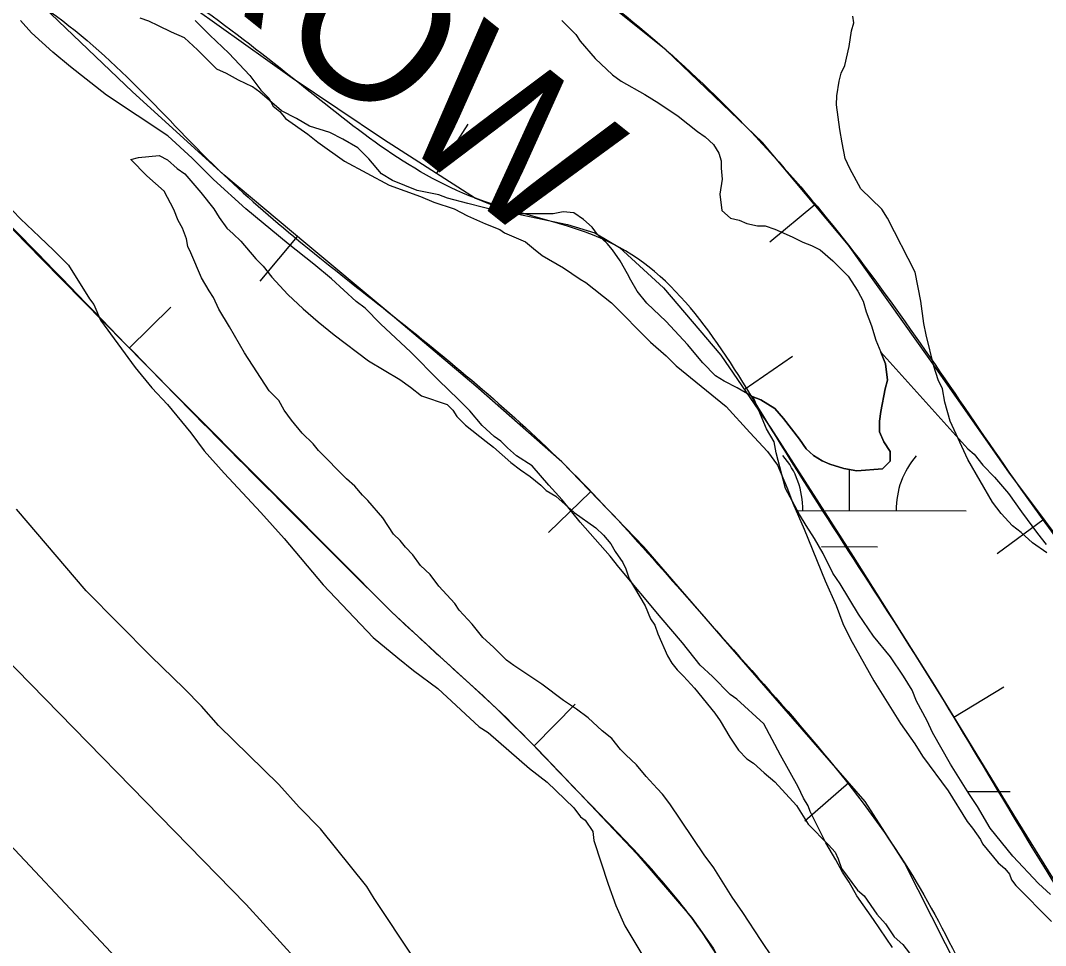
# Model space of a CAD drawing. Extents: x 3161665 to 3199565, y 885729 to 911164.
# Drawn here: x 3169475.8 to 3169914.7, y 908493.2 to 908889.2 of the extents above; entities that cross this region are included whole.
import ezdxf

# ---------------------------------------------------------------- set-up
doc = ezdxf.new("R2010")
doc.units = 0
for name, color, linetype in [('V-BORW-IDEN', 7, 'Continuous'), ('V-BORW-LINE', 7, 'Continuous'), ('V-LEVE-TOET', 7, 'Continuous'), ('V-SITE-VEGE', 7, 'Continuous'), ('V-SURV-LINE', 7, 'Continuous'), ('V-TOPO-SHOR', 7, 'Continuous'), ('V-WETL-SWMP', 7, 'Continuous')]:
    doc.layers.add(name, color=color, linetype=linetype)

msp = doc.modelspace()

# ---------------------------------------------------------------- linework, layer by layer
at = {"layer": 'V-BORW-LINE'}
for p, q in [((3169654.02, 908823.78), (3169667.51, 908844.83)), ((3169815.87, 908810.25), (3169796.69, 908794.21)), ((3169594.32, 908796.77), (3169578.28, 908777.6)), ((3169522.38, 908748.95), (3169540.22, 908766.46)), ((3169785.71, 908731.21), (3169806.29, 908745.41)), ((3169719.91, 908687.42), (3169701.95, 908670.03)), ((3169914.06, 908675.74), (3169894.03, 908660.78)), ((3169875.47, 908590.88), (3169896.8, 908603.93)), ((3169695.68, 908578.7), (3169713.29, 908596.45)), ((3169830.5, 908562.88), (3169811.65, 908546.45))]:
    msp.add_line(p, q, dxfattribs=at)
for points in [[(3169962.64, 908610.71), (3169899.06, 908695.82), (3169864.85, 908744.5), (3169830.3, 908793), (3169793.55, 908836.93), (3169752.23, 908876.52), (3169705.79, 908913.84), (3169658.4, 908949.79), (3169610.13, 908984.98), (3169561.72, 909020.02), (3169531.29, 909044.22), (3169502.47, 909070.42), (3169499.12, 909074.76), (3169497.16, 909079.25), (3169495.6, 909088.15), (3169496.56, 909102.22), (3169499.75, 909114.43), (3169504.59, 909122.1)], [(3169466.62, 908949.74), (3169487.8, 908937.01), (3169508.64, 908923.75), (3169550.48, 908894.27), (3169592.19, 908864.61), (3169631.18, 908838.41), (3169670.69, 908813.1), (3169685.61, 908806.91), (3169710.06, 908801.87), (3169721.77, 908798.25), (3169732.27, 908792.04), (3169751.07, 908774.69), (3169775.61, 908745.85), (3169797.09, 908714.72), (3169832.31, 908659.67), (3169867.18, 908604.44), (3169901, 908549.16), (3169935.14, 908494.04)], [(3169877.79, 908482.39), (3169854.28, 908528.62), (3169837.52, 908554.82), (3169775.87, 908625.54), (3169742.73, 908663.87), (3169707.56, 908700.17), (3169670.7, 908732.6), (3169633.28, 908764.32), (3169598, 908793.7), (3169562.79, 908823.16), (3169523.77, 908858.58), (3169485.59, 908895.06), (3169458.79, 908922.51)], [(3169431.88, 908841.28), (3169484.96, 908787.05), (3169538.12, 908732.92), (3169586.6, 908684.38), (3169634.98, 908635.73)], [(3169634.98, 908635.73), (3169645.92, 908625.58), (3169656.88, 908615.44), (3169668.16, 908605.14), (3169679.43, 908594.82), (3169697.38, 908577.02), (3169714.84, 908558.7), (3169739.66, 908532.47), (3169763.23, 908504.96), (3169772.33, 908492.05), (3169794.61, 908450.32), (3169808.96, 908417.42), (3169823.94, 908384.77), (3169847.57, 908347.27), (3169875.66, 908313.15), (3169915.53, 908271.52), (3169955.71, 908230.24), (3169986.26, 908199.06), (3170016.96, 908168.03), (3170050.02, 908135.39), (3170083.39, 908103.08), (3170115.86, 908071.97)]]:
    msp.add_lwpolyline(points, dxfattribs=at)
msp.add_spline([(3169634.98, 908635.73), (3169656.88, 908615.44), (3169679.43, 908594.82), (3169714.84, 908558.7), (3169763.23, 908504.96), (3169794.61, 908450.32), (3169823.94, 908384.77), (3169875.66, 908313.15), (3169955.71, 908230.24), (3170016.96, 908168.03), (3170083.39, 908103.08), (3170148.4, 908040.94), (3170215.51, 907977.29), (3170279.43, 907916.97), (3170341.18, 907854.91), (3170399.96, 907770.87), (3170439.74, 907739.88), (3170507.99, 907690.08), (3170580.22, 907629.08), (3170645.35, 907571.84), (3170693.91, 907538.68), (3170708.18, 907548.47), (3170700.18, 907583.29), (3170658.1, 907634.1), (3170568.75, 907738.47), (3170460.78, 907856.01), (3170334.77, 907977.74), (3170236.61, 908075.62), (3170155.39, 908157.08), (3170074.81, 908231.19), (3169998.21, 908294.09), (3169941.06, 908357.02), (3169900.61, 908435.89), (3169854.28, 908528.62), (3169775.87, 908625.54), (3169707.56, 908700.17), (3169633.28, 908764.32), (3169562.79, 908823.16), (3169485.59, 908895.06), (3169433.82, 908951), (3169434.96, 908964.86), (3169466.62, 908949.74), (3169508.64, 908923.75), (3169592.19, 908864.61), (3169670.69, 908813.1), (3169732.27, 908792.04), (3169797.09, 908714.72), (3169867.18, 908604.44), (3169935.14, 908494.04), (3170023.76, 908379.73), (3170122.93, 908269.75), (3170219.33, 908174.03), (3170272.33, 908149.26), (3170322.87, 908179.92), (3170323.66, 908247.69), (3170250.98, 908359.34), (3170107.21, 908482.63), (3169987.45, 908585.76), (3169899.06, 908695.82), (3169830.3, 908793), (3169752.23, 908876.52), (3169658.4, 908949.79), (3169561.72, 909020.02), (3169502.47, 909070.42), (3169499.75, 909114.43), (3169564.65, 909165.17), (3169544.79, 909257.93), (3169487.81, 909300.93), (3169431.85, 909310.74), (3169381.84, 909274.84), (3169352.51, 909222.61), (3169310.51, 909208.08), (3169265.26, 909228.75), (3169246.08, 909212.05), (3169266.76, 909167.62), (3169325.24, 909091.59), (3169339.43, 909048.95), (3169296.18, 909043.76), (3169280.04, 909045.29), (3169313.89, 908970.33), (3169431.88, 908841.28), (3169538.12, 908732.92), (3169634.98, 908635.73)], degree=3, dxfattribs=at)
at = {"layer": 'V-LEVE-TOET'}
msp.add_lwpolyline([(3169052.11, 909072.45), (3169208.25, 908906.54), (3169316.12, 908782.8), (3169455.37, 908630.35), (3169572.45, 908510.76), (3169637.91, 908438.75), (3169656.72, 908412.7), (3169665.6, 908393.49), (3169672.24, 908367.31), (3169673.91, 908344.55), (3169679.83, 908297.62), (3169681.34, 908282.24), (3169687.42, 908263.05), (3169695.12, 908247.84), (3169711.97, 908227.79), (3169729.44, 908210.13), (3169781.28, 908165.14), (3169947.64, 908007.95), (3170078.25, 907880.29), (3170234.24, 907723.76), (3170383.08, 907574.65), (3170534.27, 907416.35)], dxfattribs=at)
at = {"layer": 'V-SITE-VEGE'}
for p, q in [((3169480.56, 908883.84), (3169475.79, 908889.14)), ((3169550.62, 908889.2), (3169556.82, 908882.93)), ((3169831.67, 908884.76), (3169832.65, 908888.11)), ((3169832.65, 908888.11), (3169832.19, 908890.99)), ((3169489.63, 908875.63), (3169480.56, 908883.84)), ((3169830.68, 908878.05), (3169831.67, 908884.76)), ((3169556.82, 908882.93), (3169564.93, 908875.21)), ((3169497.27, 908869.35), (3169489.63, 908875.63)), ((3169564.93, 908875.21), (3169573.99, 908865.57)), ((3169828.71, 908869.91), (3169830.68, 908878.05)), ((3169512.55, 908857.28), (3169497.27, 908869.35)), ((3169826.28, 908863.21), (3169827.25, 908866.56)), ((3169827.25, 908866.56), (3169828.71, 908869.91)), ((3169573.99, 908865.57), (3169578.75, 908859.31)), ((3169825.28, 908856.98), (3169826.28, 908863.21)), ((3169538.83, 908839.86), (3169512.55, 908857.28)), ((3169578.75, 908859.31), (3169582.09, 908855.93)), ((3169825.26, 908853.14), (3169825.28, 908856.98)), ((3169582.09, 908855.93), (3169583.99, 908852.56)), ((3169583.99, 908852.56), (3169586.86, 908850.15)), ((3169826.64, 908842.58), (3169825.26, 908853.14)), ((3169586.86, 908850.15), (3169589.24, 908847.26)), ((3169589.24, 908847.26), (3169598.79, 908840.49)), ((3169549.33, 908830.21), (3169538.83, 908839.86)), ((3169598.79, 908840.49), (3169603.09, 908837.11)), ((3169827.57, 908836.82), (3169826.64, 908842.58)), ((3169603.09, 908837.11), (3169614.56, 908828.89)), ((3169828.97, 908830.09), (3169827.57, 908836.82)), ((3169558.4, 908821.05), (3169549.33, 908830.21)), ((3169614.56, 908828.89), (3169633.69, 908818.71)), ((3169830.87, 908825.77), (3169828.97, 908830.09)), ((3169835.61, 908817.11), (3169830.87, 908825.77)), ((3169572.23, 908808.5), (3169558.4, 908821.05)), ((3169633.69, 908818.71), (3169647.09, 908813.84)), ((3169647.09, 908813.84), (3169652.83, 908811.41)), ((3169844.68, 908808.42), (3169835.61, 908817.11)), ((3169652.83, 908811.41), (3169661.45, 908808.48)), ((3169472.46, 908807.62), (3169475.8, 908804.24)), ((3169475.8, 908804.24), (3169483.91, 908796.52)), ((3169590.38, 908793.53), (3169572.23, 908808.5)), ((3169661.45, 908808.48), (3169667.19, 908805.57)), ((3169667.19, 908805.57), (3169674.85, 908802.17)), ((3169847.06, 908804.57), (3169844.68, 908808.42)), ((3169858.92, 908781.48), (3169847.06, 908804.57)), ((3169674.85, 908802.17), (3169681.07, 908799.74)), ((3169483.91, 908796.52), (3169490.12, 908790.73)), ((3169681.07, 908799.74), (3169682.98, 908798.29)), ((3169682.98, 908798.29), (3169692.07, 908794.4)), ((3169601.36, 908784.84), (3169590.38, 908793.53)), ((3169692.07, 908794.4), (3169695.41, 908791.51)), ((3169695.41, 908791.51), (3169699.23, 908788.61)), ((3169490.12, 908790.73), (3169496.32, 908784.46)), ((3169699.23, 908788.61), (3169708.32, 908783.28)), ((3169496.32, 908784.46), (3169505.35, 908770.02)), ((3169609, 908778.56), (3169601.36, 908784.84)), ((3169708.32, 908783.28), (3169715.49, 908778.44)), ((3169619.5, 908768.91), (3169609, 908778.56)), ((3169715.49, 908778.44), (3169717.88, 908776.99)), ((3169861.25, 908769), (3169858.92, 908781.48)), ((3169717.88, 908776.99), (3169728.86, 908768.3)), ((3169505.35, 908770.02), (3169507.25, 908767.61)), ((3169507.25, 908767.61), (3169510.1, 908760.88)), ((3169623.32, 908766.01), (3169619.5, 908768.91)), ((3169630, 908759.25), (3169623.32, 908766.01)), ((3169728.86, 908768.3), (3169745.55, 908751.42)), ((3169862.63, 908759.4), (3169861.25, 908769)), ((3169510.1, 908760.88), (3169524.85, 908740.65)), ((3169642.88, 908747.19), (3169630, 908759.25)), ((3169863.57, 908754.6), (3169862.63, 908759.4)), ((3169866.85, 908741.15), (3169863.57, 908754.6)), ((3169654.81, 908735.13), (3169642.88, 908747.19)), ((3169745.55, 908751.42), (3169752.23, 908745.62)), ((3169752.23, 908745.62), (3169756.53, 908741.28)), ((3169524.85, 908740.65), (3169532, 908731.98)), ((3169756.53, 908741.28), (3169778.02, 908723.9)), ((3169868.73, 908735.38), (3169866.85, 908741.15)), ((3169663.4, 908726.93), (3169654.81, 908735.13)), ((3169870.63, 908731.53), (3169868.73, 908735.38)), ((3169532, 908731.98), (3169538.67, 908724.75)), ((3169871.56, 908725.77), (3169870.63, 908731.53)), ((3169668.17, 908722.11), (3169663.4, 908726.93)), ((3169873.91, 908717.61), (3169871.56, 908725.77)), ((3169538.67, 908724.75), (3169548.68, 908712.7)), ((3169673.41, 908715.84), (3169668.17, 908722.11)), ((3169778.02, 908723.9), (3169788.03, 908712.81)), ((3169881.49, 908701.25), (3169873.91, 908717.61)), ((3169548.68, 908712.7), (3169554.39, 908705)), ((3169678.65, 908711.02), (3169673.41, 908715.84)), ((3169788.03, 908712.81), (3169795.66, 908704.61)), ((3169681.52, 908709.08), (3169678.65, 908711.02)), ((3169684.39, 908706.19), (3169681.52, 908709.08)), ((3169554.39, 908705), (3169562.97, 908695.36)), ((3169688.2, 908702.81), (3169684.39, 908706.19)), ((3169795.66, 908704.61), (3169799.94, 908698.83)), ((3169694.89, 908698.46), (3169688.2, 908702.81)), ((3169799.94, 908698.83), (3169804.2, 908688.73)), ((3169891.95, 908682.97), (3169881.49, 908701.25)), ((3169562.97, 908695.36), (3169578.71, 908678.48)), ((3169702.04, 908690.26), (3169694.89, 908698.46)), ((3169707.77, 908684), (3169702.04, 908690.26)), ((3169804.2, 908688.73), (3169806.56, 908682.48)), ((3169715.39, 908674.36), (3169707.77, 908684)), ((3169806.56, 908682.48), (3169811.3, 908671.43)), ((3169895.76, 908678.15), (3169891.95, 908682.97)), ((3169503.97, 908645.03), (3169474.07, 908679.91)), ((3169578.71, 908678.48), (3169588.72, 908667.39)), ((3169900.52, 908672.85), (3169895.76, 908678.15)), ((3169728.25, 908659.9), (3169715.39, 908674.36)), ((3169904.34, 908669.95), (3169900.52, 908672.85)), ((3169811.3, 908671.43), (3169820.29, 908649.31)), ((3169909.12, 908665.61), (3169904.34, 908669.95)), ((3169588.72, 908667.39), (3169605.4, 908647.63)), ((3169915.33, 908661.25), (3169909.12, 908665.61)), ((3169732.06, 908655.08), (3169728.25, 908659.9)), ((3169750.17, 908633.4), (3169732.06, 908655.08)), ((3169605.4, 908647.63), (3169626.85, 908624.97)), ((3169820.29, 908649.31), (3169825.03, 908638.74)), ((3169531.59, 908617.1), (3169503.97, 908645.03)), ((3169825.03, 908638.74), (3169827.86, 908631.04)), ((3169759.23, 908622.79), (3169750.17, 908633.4)), ((3169827.86, 908631.04), (3169831.18, 908624.31)), ((3169626.85, 908624.97), (3169637.36, 908616.28)), ((3169831.18, 908624.31), (3169841.16, 908606.51)), ((3169766.85, 908613.16), (3169759.23, 908622.79)), ((3169545.86, 908603.13), (3169531.59, 908617.1)), ((3169637.36, 908616.28), (3169644.04, 908610.96)), ((3169772.1, 908608.33), (3169766.85, 908613.16)), ((3169644.04, 908610.96), (3169654.55, 908603.23)), ((3169779.73, 908600.62), (3169772.1, 908608.33)), ((3169553.23, 908595.68), (3169545.86, 908603.13)), ((3169654.55, 908603.23), (3169672.21, 908586.82)), ((3169841.16, 908606.51), (3169852.57, 908588.22)), ((3169782.59, 908598.68), (3169779.73, 908600.62)), ((3169794.05, 908588.06), (3169782.59, 908598.68)), ((3169560.58, 908587.31), (3169553.23, 908595.68)), ((3169586.37, 908562.17), (3169560.58, 908587.31)), ((3169672.21, 908586.82), (3169676.03, 908584.4)), ((3169801.17, 908574.59), (3169794.05, 908588.06)), ((3169852.57, 908588.22), (3169858.75, 908579.55)), ((3169676.03, 908584.4), (3169693.69, 908568.96)), ((3169858.75, 908579.55), (3169862.08, 908574.25)), ((3169808.77, 908561.12), (3169801.17, 908574.59)), ((3169862.08, 908574.25), (3169873.03, 908559.32)), ((3169693.69, 908568.96), (3169701.34, 908563.16)), ((3169701.34, 908563.16), (3169712.78, 908552.06)), ((3169595.11, 908552.4), (3169586.37, 908562.17)), ((3169811.14, 908556.31), (3169808.77, 908561.12)), ((3169873.03, 908559.32), (3169881.11, 908546.33)), ((3169813.04, 908552.94), (3169811.14, 908556.31)), ((3169604.31, 908543.09), (3169595.11, 908552.4)), ((3169712.78, 908552.06), (3169715.64, 908548.21)), ((3169813.98, 908550.54), (3169813.04, 908552.94)), ((3169820.62, 908537.07), (3169813.98, 908550.54)), ((3169715.64, 908548.21), (3169717.55, 908546.76)), ((3169717.55, 908546.76), (3169720.88, 908541.94)), ((3169881.11, 908546.33), (3169883.49, 908543.44)), ((3169624.08, 908518.45), (3169604.31, 908543.09)), ((3169720.88, 908541.94), (3169721.34, 908538.1)), ((3169883.49, 908543.44), (3169886.82, 908538.62)), ((3169721.34, 908538.1), (3169727.47, 908519.37)), ((3169824.9, 908529.85), (3169820.62, 908537.07)), ((3169886.82, 908538.62), (3169887.77, 908536.7)), ((3169887.77, 908536.7), (3169894.44, 908528.51)), ((3169827.75, 908524.56), (3169824.9, 908529.85)), ((3169894.44, 908528.51), (3169897.31, 908526.09)), ((3169830.6, 908520.23), (3169827.75, 908524.56)), ((3169897.31, 908526.09), (3169899.21, 908523.68)), ((3169899.21, 908523.68), (3169900.16, 908521.28)), ((3169727.47, 908519.37), (3169730.78, 908510.23)), ((3169833.93, 908514.45), (3169830.6, 908520.23)), ((3169900.16, 908521.28), (3169902.06, 908518.87)), ((3169902.06, 908518.87), (3169917.33, 908503.44)), ((3169627.29, 908513.34), (3169624.08, 908518.45)), ((3169644.28, 908487.78), (3169627.29, 908513.34)), ((3169730.78, 908510.23), (3169734.57, 908501.58)), ((3169841.07, 908504.34), (3169833.93, 908514.45)), ((3169734.57, 908501.58), (3169742.65, 908488.1)), ((3169849.15, 908492.31), (3169841.07, 908504.34))]:
    msp.add_line(p, q, dxfattribs=at)
at = {"layer": 'V-SURV-LINE'}
msp.add_lwpolyline([(3168683.03, 909376.21), (3169571.05, 908430.13)], dxfattribs=at)
at = {"layer": 'V-TOPO-SHOR'}
for points in [[(3169788.81, 908728.32), (3169782.66, 908731.89), (3169777.12, 908734.7), (3169773.43, 908737.03), (3169767.9, 908742.62), (3169761.47, 908750.52), (3169752.26, 908760.29), (3169743.98, 908768.21), (3169739.84, 908773.32), (3169737.09, 908777.97), (3169735.71, 908780.75), (3169732.51, 908786.33), (3169729.29, 908790.97), (3169726.99, 908793.76), (3169722.84, 908797.49), (3169720.55, 908800.74), (3169716.86, 908804), (3169712.71, 908806.8), (3169708.09, 908807.29), (3169703.91, 908806.39), (3169689.1, 908806.47), (3169684.01, 908806.96), (3169680.78, 908807.45), (3169667.37, 908810.76), (3169658.59, 908813.12), (3169654.89, 908814.53), (3169645.65, 908816.44), (3169635.02, 908820.66), (3169630.41, 908823.46), (3169624.89, 908829.98), (3169620.29, 908834.63), (3169613.83, 908838.37), (3169608.29, 908841.18), (3169599.51, 908844), (3169593.97, 908847.27), (3169587.51, 908850.55), (3169578.3, 908858.47), (3169575.07, 908860.8), (3169569.07, 908863.62), (3169563.99, 908866.42), (3169559.83, 908868.3), (3169551.55, 908876.67), (3169546.02, 908881.8), (3169540.48, 908884.14), (3169534.94, 908886.95), (3169530.79, 908888.82), (3169527.09, 908890.23)], [(3169707.62, 908889.23), (3169713.6, 908883.18), (3169715.44, 908880.39), (3169721.88, 908872.95), (3169729.24, 908865.96), (3169732.93, 908863.17), (3169743.08, 908857.55), (3169749.08, 908853.82), (3169757.38, 908848.22), (3169765.68, 908841.69), (3169768.91, 908839.36), (3169772.59, 908836.1), (3169774.88, 908832.38), (3169775.79, 908829.14), (3169775.78, 908825.9), (3169776.21, 908821.26), (3169775.25, 908814.79), (3169776.14, 908807.84), (3169779.82, 908804.58), (3169783.52, 908803.63), (3169786.75, 908802.23), (3169791.37, 908801.27), (3169794.62, 908801.26), (3169798.77, 908799.85), (3169806.16, 908796.56), (3169810.78, 908794.22), (3169814.47, 908792.81), (3169818.17, 908790.94), (3169823.7, 908786.28), (3169830.14, 908779.76), (3169834.27, 908773.26), (3169836.56, 908769.08), (3169837.92, 908764.45), (3169840.21, 908758.42), (3169842.02, 908752.39), (3169844.14, 908747.23)], [(3169635.57, 908669.29), (3169630.98, 908676.26), (3169624.54, 908683.7), (3169622.24, 908686.03), (3169619.02, 908689.75), (3169615.33, 908693.01), (3169603.36, 908705.11), (3169601.07, 908707.9), (3169596.46, 908712.56), (3169591.86, 908718.14), (3169588.65, 908722.32), (3169586.36, 908726.5), (3169582.21, 908730.69), (3169571.66, 908746.95), (3169565.24, 908758.09), (3169560.65, 908765.53), (3169558.37, 908770.63), (3169556.53, 908773.42), (3169553.32, 908778.99), (3169548.75, 908789.66), (3169547.38, 908792.45), (3169546.93, 908795.69), (3169545.11, 908800.33), (3169543.27, 908803.58), (3169541.45, 908808.22), (3169537.33, 908816.11), (3169529.95, 908822.64), (3169523.05, 908829.62), (3169526.3, 908830.52), (3169535.1, 908831.4), (3169538.79, 908829.53), (3169542.93, 908825.8), (3169546.16, 908823.47), (3169553.06, 908815.56), (3169558.58, 908808.59), (3169560.87, 908804.87), (3169564.08, 908800.23), (3169566.85, 908797.9), (3169570.07, 908794.64), (3169576.51, 908787.19), (3169579.73, 908783.94), (3169583.41, 908779.29), (3169590.31, 908771.84), (3169596.76, 908765.79), (3169603.21, 908760.2), (3169610.12, 908754.6), (3169624.87, 908743.41), (3169638.25, 908735.47), (3169642.86, 908732.2), (3169647.47, 908728.47), (3169658.56, 908724.71)], [(3169844.14, 908747.23), (3169846.13, 908742.18), (3169847.02, 908735.23), (3169846.07, 908731.53), (3169844.17, 908721.82), (3169843.68, 908717.66), (3169843.66, 908713.03), (3169845.48, 908708.85), (3169848.24, 908704.67), (3169848.21, 908700.51), (3169844.96, 908697.29), (3169833.84, 908696.42), (3169828.29, 908697.38), (3169822.29, 908699.26), (3169819.05, 908700.67), (3169815.36, 908703.01), (3169812.14, 908705.8), (3169809.38, 908709.98), (3169802.49, 908718.82), (3169798.81, 908723), (3169792.81, 908726.74), (3169789.12, 908728.15), (3169788.81, 908728.32)], [(3169658.56, 908724.71), (3169660.86, 908722.38), (3169662.7, 908719.59), (3169666.38, 908715.87), (3169675.14, 908708.88), (3169678.36, 908706.55), (3169685.73, 908700.02), (3169689.88, 908696.76), (3169694.03, 908693.96), (3169698.64, 908690.23), (3169700.94, 908687.9), (3169705.09, 908685.57), (3169712.92, 908678.58), (3169722.15, 908672.05), (3169725.37, 908668.79), (3169728.59, 908665.07), (3169730.42, 908661.82), (3169733.64, 908657.17), (3169735.01, 908654.39), (3169736.37, 908650.21), (3169743.25, 908638.6), (3169745.54, 908633.03), (3169747.37, 908630.25), (3169748.74, 908626.54), (3169752.86, 908617.25), (3169754.69, 908614), (3169756.99, 908611.21), (3169759.75, 908608.42), (3169764.35, 908603.3), (3169773.09, 908592.61), (3169775.38, 908589.35), (3169779.51, 908582.39), (3169783.18, 908576.81), (3169786.87, 908573.09), (3169789.63, 908571.22), (3169794.24, 908567.03), (3169798.85, 908563.3), (3169808.05, 908553.07), (3169813.09, 908545.17), (3169821.84, 908536.32), (3169824.6, 908533.07), (3169825.97, 908530.28), (3169827.34, 908526.11), (3169834.23, 908516.81), (3169836.99, 908514.48), (3169842.51, 908506.58), (3169846.19, 908502.4), (3169849.86, 908496.82), (3169853.54, 908493.56), (3169865.49, 908478.22)], [(3169797.96, 908487.85), (3169792.91, 908495.29), (3169785.11, 908507.37), (3169780.52, 908513.87), (3169772.72, 908526.41), (3169768.58, 908531.99), (3169753.89, 908553.83), (3169750.67, 908558.02), (3169748.37, 908560.34), (3169743.77, 908565.46), (3169739.63, 908570.57), (3169735.03, 908574.77), (3169732.73, 908577.09), (3169729.05, 908581.74), (3169724.9, 908585.01), (3169718.91, 908590.59), (3169713.84, 908594.33), (3169708.31, 908598.06), (3169699.09, 908605.05), (3169687.1, 908612.99), (3169683.87, 908615.32), (3169678.35, 908620.91), (3169673.74, 908625.1), (3169669.15, 908630.68), (3169663.62, 908636.73), (3169661.79, 908639.52), (3169654.89, 908646.96), (3169651.21, 908652.07), (3169647.06, 908655.8), (3169643.85, 908660.45), (3169640.63, 908663.71), (3169638.33, 908666.5), (3169635.57, 908669.29)]]:
    msp.add_lwpolyline(points, dxfattribs=at)
at = {"layer": 'V-WETL-SWMP'}
for p, q in [((3169830.75, 908679.36), (3169830.8, 908696.95)), ((3169808.45, 908679.43), (3169880.75, 908679.23)), ((3169818.71, 908663.97), (3169842.71, 908663.9)), ((3169881.33, 908559.15), (3169899.57, 908559.1))]:
    msp.add_line(p, q, dxfattribs=at)
msp.add_lwpolyline([(3169916.8, 908515.06), (3169911.73, 908519.72), (3169900.69, 908531.35), (3169891.04, 908543.44), (3169885.53, 908552.73), (3169881.86, 908558.31), (3169874.06, 908570.85), (3169866.27, 908584.32), (3169863.98, 908589.42), (3169859.4, 908597.78), (3169857.57, 908602.42), (3169853.9, 908608.46), (3169848.39, 908616.82), (3169841.04, 908625.66), (3169834.61, 908634.95), (3169826.81, 908647.95), (3169823.6, 908652.6), (3169819.48, 908660.96), (3169815.81, 908667.46), (3169812.14, 908673.03), (3169809.39, 908677.68), (3169803.43, 908688.82), (3169799.35, 908704.12), (3169798.45, 908708.75), (3169795.24, 908714.32), (3169789.76, 908727.32), (3169788.82, 908728.32), (3169789.12, 908728.15), (3169792.81, 908726.74), (3169798.81, 908723), (3169802.49, 908718.82), (3169809.38, 908709.98), (3169812.14, 908705.8), (3169815.36, 908703.01), (3169819.05, 908700.67), (3169822.29, 908699.26), (3169828.29, 908697.38), (3169833.84, 908696.42), (3169844.96, 908697.29), (3169848.21, 908700.51), (3169848.24, 908704.67), (3169845.48, 908708.86), (3169843.66, 908713.03), (3169843.68, 908717.66), (3169844.17, 908721.82), (3169846.07, 908731.53), (3169847.02, 908735.23), (3169846.13, 908742.18), (3169844.14, 908747.23), (3169881.4, 908705.82), (3169884.17, 908703.49), (3169887.84, 908698.85), (3169892.91, 908693.73), (3169898.89, 908686.75), (3169904.4, 908678.85), (3169911.29, 908669.55), (3169914.97, 908664.9)], dxfattribs=at)
for centre, start, end in [((3169775.51, 908679.99), 359.0698, 40.6135), ((3169885.99, 908679.69), 139.0698, 180.6135)]:
    msp.add_arc(centre, 35.25, start, end, dxfattribs=at)

# ---------------------------------------------------------------- texts
at = {"layer": 'V-BORW-IDEN'}
msp.add_text('BORROW ', height=64, rotation=321.3303, dxfattribs=at).set_placement((3169388.92, 909037.22))

doc.saveas('drawing.dxf')
